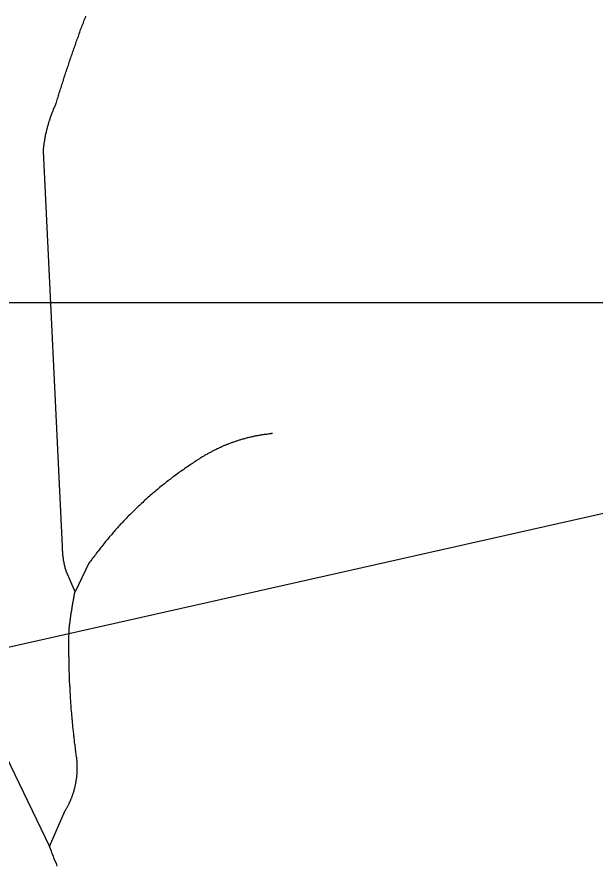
# Model space of a CAD drawing. Extents: x 1268485 to 1426702, y 514839 to 616766.
# Drawn here: x 1362824 to 1363214, y 569486 to 570059 of the extents above; entities that cross this region are included whole.
import ezdxf

# ---------------------------------------------------------------- set-up
doc = ezdxf.new("R2010")
doc.units = 0
for name, color, linetype in [('Old_Level_3', 7, 'Continuous'), ('Old_Level_35', 7, 'Continuous'), ('Old_Level_56', 7, 'Continuous')]:
    doc.layers.add(name, color=color, linetype=linetype)

msp = doc.modelspace()

# ---------------------------------------------------------------- linework, layer by layer
at = {"layer": 'Old_Level_3'}
msp.add_lwpolyline([(1363557.563, 569865.634), (1356721.045, 569865.634), (1356721.045, 572784.236), (1363557.563, 572784.236), (1363557.563, 569865.634)], dxfattribs=at)
at = {"layer": 'Old_Level_35'}
for p, q in [((1362854.374, 569700.92), (1362841.353, 569968.205)), ((1362872.213, 569689.694), (1362862.781, 569670.265)), ((1362862.781, 569670.265), (1362857.039, 569683.9)), ((1362799.01, 569594.447), (1362845.454, 569498.226)), ((1362845.454, 569498.226), (1362856.219, 569522.576))]:
    msp.add_line(p, q, dxfattribs=at)
for points in [[(1362849.863, 570000.142), (1362850.17, 570001.065), (1362850.478, 570001.988), (1362850.785, 570002.962), (1362850.99, 570003.884), (1362851.4, 570004.807), (1362851.605, 570005.73), (1362851.913, 570006.704), (1362852.118, 570007.627), (1362852.528, 570008.55), (1362852.733, 570009.523), (1362853.041, 570010.446), (1362853.348, 570011.369), (1362853.656, 570012.291), (1362853.964, 570013.266), (1362854.271, 570014.189), (1362854.476, 570015.111), (1362854.886, 570016.085), (1362855.091, 570017.008), (1362855.399, 570017.93), (1362855.707, 570018.853), (1362856.014, 570019.827), (1362856.424, 570020.75), (1362856.629, 570021.673), (1362857.039, 570022.647), (1362857.244, 570023.569), (1362857.655, 570024.492), (1362857.86, 570025.415), (1362858.27, 570026.337), (1362858.475, 570027.26), (1362858.885, 570028.183), (1362859.09, 570029.106), (1362859.5, 570030.08), (1362859.705, 570031.003), (1362860.115, 570031.926), (1362860.423, 570032.899), (1362860.73, 570033.771), (1362861.038, 570034.694), (1362861.345, 570035.616), (1362861.653, 570036.539), (1362861.961, 570037.513), (1362862.371, 570038.436), (1362862.576, 570039.307), (1362862.986, 570040.23), (1362863.293, 570041.204), (1362863.601, 570042.126), (1362864.011, 570043.049), (1362864.216, 570043.921), (1362864.626, 570044.895), (1362865.036, 570045.817), (1362865.241, 570046.74), (1362865.652, 570047.612), (1362865.959, 570048.586), (1362866.267, 570049.508), (1362866.574, 570050.431), (1362866.984, 570051.303), (1362867.395, 570052.226), (1362867.6, 570053.199), (1362868.01, 570054.122), (1362868.42, 570054.994), (1362868.625, 570055.917), (1362869.035, 570056.89), (1362869.343, 570057.762), (1362869.753, 570058.685), (1362870.163, 570059.608)], [(1362841.353, 569968.205), (1362841.353, 569968.564), (1362841.353, 569968.872), (1362841.455, 569969.18), (1362841.455, 569969.538), (1362841.455, 569969.897), (1362841.455, 569970.256), (1362841.66, 569970.563), (1362841.66, 569970.871), (1362841.66, 569971.23), (1362841.763, 569971.589), (1362841.763, 569971.896), (1362841.763, 569972.255), (1362841.866, 569972.563), (1362841.866, 569972.871), (1362841.866, 569973.178), (1362841.968, 569973.588), (1362841.968, 569973.896), (1362841.968, 569974.203), (1362842.173, 569974.562), (1362842.173, 569974.869), (1362842.276, 569975.177), (1362842.276, 569975.587), (1362842.378, 569975.895), (1362842.378, 569976.202), (1362842.378, 569976.561), (1362842.481, 569976.869), (1362842.481, 569977.177), (1362842.583, 569977.484), (1362842.583, 569977.894), (1362842.788, 569978.202), (1362842.788, 569978.509), (1362842.891, 569978.817), (1362842.891, 569979.175), (1362842.993, 569979.483), (1362843.096, 569979.791), (1362843.096, 569980.15), (1362843.301, 569980.508), (1362843.301, 569980.816), (1362843.403, 569981.123), (1362843.403, 569981.431), (1362843.506, 569981.79), (1362843.608, 569982.149), (1362843.608, 569982.456), (1362843.711, 569982.764), (1362843.916, 569983.123), (1362843.916, 569983.431), (1362844.019, 569983.738), (1362844.121, 569984.046), (1362844.121, 569984.353), (1362844.224, 569984.764), (1362844.326, 569985.071), (1362844.326, 569985.379), (1362844.531, 569985.686), (1362844.634, 569985.994), (1362844.736, 569986.301), (1362844.736, 569986.712), (1362844.839, 569987.019), (1362845.044, 569987.327), (1362845.146, 569987.634), (1362845.146, 569987.942), (1362845.249, 569988.249), (1362845.351, 569988.557), (1362845.454, 569988.865), (1362845.659, 569989.275), (1362845.659, 569989.582), (1362845.762, 569989.89), (1362845.864, 569990.197), (1362845.967, 569990.505), (1362846.172, 569990.813), (1362846.274, 569991.12), (1362846.377, 569991.428), (1362846.479, 569991.735), (1362846.479, 569992.043), (1362846.582, 569992.351), (1362846.787, 569992.709), (1362846.889, 569993.017), (1362846.992, 569993.324), (1362847.094, 569993.632), (1362847.299, 569993.939), (1362847.402, 569994.247), (1362847.504, 569994.554), (1362847.607, 569994.862), (1362847.71, 569995.17), (1362847.915, 569995.477), (1362848.017, 569995.836), (1362848.12, 569996.144), (1362848.222, 569996.452), (1362848.325, 569996.759), (1362848.53, 569997.067), (1362848.632, 569997.374), (1362848.735, 569997.682), (1362848.837, 569997.989), (1362849.042, 569998.297), (1362849.247, 569998.605), (1362849.35, 569998.963), (1362849.452, 569999.271), (1362849.658, 569999.476), (1362849.76, 569999.835), (1362849.863, 570000.142)], [(1362996.167, 569777.251), (1362995.45, 569777.251), (1362995.039, 569777.199), (1362994.527, 569777.148), (1362993.912, 569777.046), (1362993.399, 569776.994), (1362992.784, 569776.943), (1362992.271, 569776.789), (1362991.656, 569776.738), (1362991.143, 569776.687), (1362990.631, 569776.636), (1362990.016, 569776.482), (1362989.503, 569776.431), (1362988.888, 569776.379), (1362988.375, 569776.226), (1362987.863, 569776.174), (1362987.247, 569776.071), (1362986.735, 569776.021), (1362986.12, 569775.866), (1362985.607, 569775.764), (1362985.094, 569775.713), (1362984.479, 569775.559), (1362983.967, 569775.456), (1362983.351, 569775.303), (1362982.839, 569775.2), (1362982.326, 569775.046), (1362981.711, 569774.944), (1362981.301, 569774.79), (1362980.788, 569774.688), (1362980.173, 569774.585), (1362979.661, 569774.431), (1362979.148, 569774.328), (1362978.533, 569774.175), (1362978.02, 569774.021), (1362977.507, 569773.868), (1362976.892, 569773.765), (1362976.38, 569773.56), (1362975.867, 569773.457), (1362975.354, 569773.252), (1362974.739, 569773.15), (1362974.227, 569772.945), (1362973.714, 569772.791), (1362973.099, 569772.637), (1362972.586, 569772.432), (1362972.176, 569772.227), (1362971.663, 569772.125), (1362971.151, 569771.92), (1362970.536, 569771.765), (1362970.023, 569771.56), (1362969.51, 569771.355), (1362968.998, 569771.202), (1362968.383, 569770.997), (1362967.87, 569770.792), (1362967.357, 569770.638), (1362966.845, 569770.382), (1362966.332, 569770.177), (1362965.922, 569770.022), (1362965.204, 569769.817), (1362964.794, 569769.561), (1362964.282, 569769.356), (1362963.769, 569769.151), (1362963.256, 569768.946), (1362962.744, 569768.69), (1362962.231, 569768.484), (1362961.718, 569768.229), (1362961.206, 569768.074), (1362960.796, 569767.818), (1362960.283, 569767.562), (1362959.668, 569767.306), (1362959.155, 569767.101), (1362958.643, 569766.896), (1362958.13, 569766.639), (1362957.617, 569766.383), (1362957.105, 569766.126), (1362956.592, 569765.87), (1362956.08, 569765.614), (1362955.669, 569765.358), (1362955.259, 569765.101), (1362954.747, 569764.794), (1362954.234, 569764.588), (1362953.721, 569764.333), (1362953.209, 569764.076), (1362952.799, 569763.768), (1362952.286, 569763.512), (1362951.773, 569763.256), (1362951.261, 569762.948), (1362950.748, 569762.692), (1362950.338, 569762.385), (1362949.825, 569762.128), (1362949.415, 569761.82), (1362948.903, 569761.513), (1362948.39, 569761.257), (1362947.877, 569760.949), (1362947.467, 569760.642), (1362946.955, 569760.334), (1362946.545, 569760.026), (1362946.032, 569759.77), (1362945.622, 569759.462), (1362945.109, 569759.104), (1362944.597, 569758.796)], [(1362944.597, 569758.796), (1362943.776, 569758.232), (1362942.956, 569757.668), (1362942.136, 569757.104), (1362941.213, 569756.541), (1362940.393, 569755.976), (1362939.675, 569755.413), (1362938.753, 569754.9), (1362937.83, 569754.336), (1362937.01, 569753.67), (1362936.292, 569753.106), (1362935.369, 569752.542), (1362934.549, 569751.927), (1362933.729, 569751.363), (1362932.909, 569750.747), (1362932.088, 569750.184), (1362931.268, 569749.569), (1362930.551, 569749.005), (1362929.628, 569748.389), (1362928.705, 569747.774), (1362927.987, 569747.108), (1362927.27, 569746.544), (1362926.347, 569745.929), (1362925.629, 569745.314), (1362924.707, 569744.698), (1362923.989, 569744.083), (1362923.169, 569743.366), (1362922.348, 569742.75), (1362921.631, 569742.135), (1362920.708, 569741.52), (1362919.99, 569740.854), (1362919.273, 569740.187), (1362918.452, 569739.572), (1362917.632, 569738.854), (1362916.915, 569738.239), (1362916.094, 569737.573), (1362915.377, 569736.958), (1362914.659, 569736.24), (1362913.736, 569735.574), (1362913.019, 569734.958), (1362912.301, 569734.241), (1362911.481, 569733.575), (1362910.763, 569732.857), (1362910.045, 569732.19), (1362909.225, 569731.524), (1362908.507, 569730.807), (1362907.79, 569730.14), (1362906.97, 569729.422), (1362906.252, 569728.756), (1362905.534, 569728.038), (1362904.714, 569727.372), (1362904.099, 569726.603), (1362903.381, 569725.936), (1362902.663, 569725.27), (1362901.843, 569724.501), (1362901.126, 569723.835), (1362900.51, 569723.065), (1362899.793, 569722.399), (1362898.973, 569721.63), (1362898.255, 569720.912), (1362897.64, 569720.195), (1362896.922, 569719.426), (1362896.204, 569718.709), (1362895.487, 569717.991), (1362894.769, 569717.273), (1362894.154, 569716.504), (1362893.334, 569715.735), (1362892.718, 569715.018), (1362892.001, 569714.248), (1362891.386, 569713.48), (1362890.668, 569712.762), (1362889.95, 569711.993), (1362889.335, 569711.172), (1362888.617, 569710.455), (1362888.002, 569709.686), (1362887.387, 569708.917), (1362886.669, 569708.148), (1362885.952, 569707.379), (1362885.337, 569706.559), (1362884.721, 569705.79), (1362884.004, 569705.021), (1362883.389, 569704.252), (1362882.773, 569703.432), (1362882.158, 569702.663), (1362881.543, 569701.894), (1362880.825, 569701.074), (1362880.21, 569700.254), (1362879.595, 569699.484), (1362878.98, 569698.664), (1362878.365, 569697.896), (1362877.75, 569697.076), (1362877.134, 569696.255), (1362876.519, 569695.435), (1362875.904, 569694.615), (1362875.289, 569693.795), (1362874.674, 569693.025), (1362874.161, 569692.205), (1362873.546, 569691.385), (1362872.828, 569690.514), (1362872.213, 569689.694)], [(1362857.039, 569683.9), (1362856.834, 569684.055), (1362856.834, 569684.208), (1362856.732, 569684.362), (1362856.732, 569684.567), (1362856.732, 569684.67), (1362856.629, 569684.875), (1362856.629, 569685.08), (1362856.527, 569685.182), (1362856.527, 569685.388), (1362856.527, 569685.541), (1362856.424, 569685.695), (1362856.424, 569685.9), (1362856.219, 569686.054), (1362856.219, 569686.259), (1362856.219, 569686.361), (1362856.117, 569686.566), (1362856.117, 569686.771), (1362856.117, 569686.874), (1362856.014, 569687.079), (1362856.014, 569687.233), (1362856.014, 569687.438), (1362855.912, 569687.541), (1362855.912, 569687.746), (1362855.912, 569687.951), (1362855.707, 569688.053), (1362855.707, 569688.258), (1362855.707, 569688.463), (1362855.604, 569688.617), (1362855.604, 569688.771), (1362855.604, 569688.924), (1362855.604, 569689.129), (1362855.501, 569689.334), (1362855.501, 569689.437), (1362855.501, 569689.642), (1362855.399, 569689.796), (1362855.399, 569690.001), (1362855.399, 569690.104), (1362855.399, 569690.309), (1362855.296, 569690.514), (1362855.296, 569690.667), (1362855.296, 569690.821), (1362855.296, 569691.026), (1362855.091, 569691.18), (1362855.091, 569691.385), (1362855.091, 569691.487), (1362855.091, 569691.692), (1362854.989, 569691.898), (1362854.989, 569692.052), (1362854.989, 569692.257), (1362854.989, 569692.359), (1362854.989, 569692.564), (1362854.886, 569692.769), (1362854.886, 569692.923), (1362854.886, 569693.077), (1362854.886, 569693.23), (1362854.886, 569693.435), (1362854.784, 569693.64), (1362854.784, 569693.795), (1362854.784, 569693.948), (1362854.784, 569694.102), (1362854.784, 569694.307), (1362854.784, 569694.512), (1362854.579, 569694.615), (1362854.579, 569694.82), (1362854.579, 569695.025), (1362854.579, 569695.178), (1362854.579, 569695.383), (1362854.579, 569695.486), (1362854.579, 569695.691), (1362854.579, 569695.896), (1362854.476, 569696.05), (1362854.476, 569696.255), (1362854.476, 569696.358), (1362854.476, 569696.563), (1362854.476, 569696.768), (1362854.476, 569696.921), (1362854.476, 569697.126), (1362854.476, 569697.229), (1362854.476, 569697.434), (1362854.476, 569697.639), (1362854.374, 569697.793), (1362854.374, 569697.947), (1362854.374, 569698.101), (1362854.374, 569698.306), (1362854.374, 569698.511), (1362854.374, 569698.664), (1362854.374, 569698.869), (1362854.374, 569699.024), (1362854.374, 569699.177), (1362854.374, 569699.382), (1362854.374, 569699.587), (1362854.374, 569699.69), (1362854.374, 569699.895), (1362854.374, 569700.049), (1362854.374, 569700.254), (1362854.374, 569700.459), (1362854.374, 569700.612), (1362854.374, 569700.766), (1362854.374, 569700.92)], [(1362858.782, 569644.941), (1362858.782, 569645.197), (1362858.885, 569645.453), (1362858.885, 569645.71), (1362858.885, 569645.915), (1362858.885, 569646.171), (1362858.987, 569646.428), (1362858.987, 569646.735), (1362858.987, 569646.991), (1362858.987, 569647.248), (1362859.09, 569647.504), (1362859.09, 569647.76), (1362859.09, 569648.016), (1362859.09, 569648.273), (1362859.295, 569648.478), (1362859.295, 569648.734), (1362859.295, 569649.042), (1362859.295, 569649.298), (1362859.397, 569649.554), (1362859.397, 569649.811), (1362859.397, 569650.067), (1362859.397, 569650.324), (1362859.5, 569650.58), (1362859.5, 569650.836), (1362859.5, 569651.041), (1362859.5, 569651.4), (1362859.603, 569651.605), (1362859.603, 569651.862), (1362859.603, 569652.117), (1362859.705, 569652.374), (1362859.705, 569652.63), (1362859.705, 569652.887), (1362859.705, 569653.143), (1362859.91, 569653.399), (1362859.91, 569653.604), (1362859.91, 569653.963), (1362860.013, 569654.168), (1362860.013, 569654.425), (1362860.013, 569654.681), (1362860.115, 569654.937), (1362860.115, 569655.193), (1362860.115, 569655.45), (1362860.115, 569655.706), (1362860.218, 569655.963), (1362860.218, 569656.168), (1362860.218, 569656.424), (1362860.423, 569656.731), (1362860.423, 569656.988), (1362860.423, 569657.244), (1362860.525, 569657.5), (1362860.525, 569657.756), (1362860.525, 569658.013), (1362860.628, 569658.269), (1362860.628, 569658.526), (1362860.628, 569658.731), (1362860.73, 569658.987), (1362860.73, 569659.243), (1362860.73, 569659.551), (1362860.833, 569659.807), (1362860.833, 569660.064), (1362860.833, 569660.32), (1362861.038, 569660.576), (1362861.038, 569660.832), (1362861.038, 569661.089), (1362861.14, 569661.294), (1362861.14, 569661.55), (1362861.14, 569661.807), (1362861.243, 569662.062), (1362861.243, 569662.319), (1362861.243, 569662.627), (1362861.345, 569662.883), (1362861.345, 569663.139), (1362861.345, 569663.395), (1362861.551, 569663.6), (1362861.551, 569663.857), (1362861.551, 569664.113), (1362861.653, 569664.37), (1362861.653, 569664.626), (1362861.756, 569664.882), (1362861.756, 569665.138), (1362861.756, 569665.395), (1362861.858, 569665.651), (1362861.858, 569665.958), (1362861.858, 569666.163), (1362861.961, 569666.42), (1362861.961, 569666.676), (1362862.166, 569666.933), (1362862.166, 569667.189), (1362862.166, 569667.445), (1362862.268, 569667.701), (1362862.268, 569667.958), (1362862.268, 569668.163), (1362862.371, 569668.419), (1362862.371, 569668.676), (1362862.473, 569668.932), (1362862.473, 569669.188), (1362862.473, 569669.496), (1362862.576, 569669.752), (1362862.576, 569670.009), (1362862.781, 569670.265)], [(1362863.704, 569559.024), (1362863.601, 569559.896), (1362863.499, 569560.767), (1362863.396, 569561.639), (1362863.293, 569562.51), (1362863.088, 569563.33), (1362863.088, 569564.202), (1362862.986, 569565.073), (1362862.883, 569565.945), (1362862.781, 569566.816), (1362862.576, 569567.636), (1362862.473, 569568.508), (1362862.371, 569569.379), (1362862.371, 569570.251), (1362862.268, 569571.122), (1362862.166, 569571.994), (1362861.961, 569572.814), (1362861.858, 569573.685), (1362861.858, 569574.557), (1362861.756, 569575.428), (1362861.653, 569576.3), (1362861.551, 569577.171), (1362861.551, 569577.991), (1362861.345, 569578.863), (1362861.243, 569579.734), (1362861.243, 569580.606), (1362861.14, 569581.477), (1362861.038, 569582.4), (1362861.038, 569583.272), (1362860.833, 569584.04), (1362860.73, 569584.963), (1362860.73, 569585.835), (1362860.628, 569586.706), (1362860.628, 569587.578), (1362860.525, 569588.449), (1362860.423, 569589.321), (1362860.423, 569590.192), (1362860.218, 569591.012), (1362860.218, 569591.884), (1362860.115, 569592.755), (1362860.115, 569593.627), (1362860.013, 569594.498), (1362860.013, 569595.37), (1362859.91, 569596.241), (1362859.91, 569597.113), (1362859.705, 569597.933), (1362859.705, 569598.804), (1362859.603, 569599.676), (1362859.603, 569600.547), (1362859.603, 569601.419), (1362859.5, 569602.29), (1362859.5, 569603.213), (1362859.397, 569604.084), (1362859.397, 569604.955), (1362859.397, 569605.827), (1362859.295, 569606.648), (1362859.295, 569607.519), (1362859.295, 569608.39), (1362859.09, 569609.262), (1362859.09, 569610.133), (1362859.09, 569611.004), (1362859.09, 569611.876), (1362858.987, 569612.747), (1362858.987, 569613.619), (1362858.987, 569614.49), (1362858.987, 569615.362), (1362858.885, 569616.182), (1362858.885, 569617.054), (1362858.885, 569617.925), (1362858.885, 569618.796), (1362858.782, 569619.668), (1362858.782, 569620.539), (1362858.782, 569621.462), (1362858.782, 569622.334), (1362858.782, 569623.205), (1362858.782, 569624.077), (1362858.782, 569624.948), (1362858.782, 569625.82), (1362858.577, 569626.64), (1362858.577, 569627.511), (1362858.577, 569628.383), (1362858.577, 569629.254), (1362858.577, 569630.126), (1362858.577, 569630.997), (1362858.577, 569631.869), (1362858.577, 569632.74), (1362858.577, 569633.612), (1362858.577, 569634.483), (1362858.577, 569635.355), (1362858.577, 569636.226), (1362858.577, 569637.149), (1362858.577, 569637.918), (1362858.577, 569638.789), (1362858.577, 569639.712), (1362858.577, 569640.584), (1362858.782, 569641.455), (1362858.782, 569642.327), (1362858.782, 569643.198), (1362858.782, 569644.07), (1362858.782, 569644.941)], [(1362856.219, 569522.576), (1362856.527, 569522.884), (1362856.629, 569523.242), (1362856.834, 569523.55), (1362857.039, 569523.857), (1362857.244, 569524.267), (1362857.347, 569524.575), (1362857.655, 569524.883), (1362857.757, 569525.242), (1362857.962, 569525.549), (1362858.167, 569525.96), (1362858.27, 569526.267), (1362858.475, 569526.626), (1362858.577, 569526.933), (1362858.782, 569527.292), (1362858.987, 569527.651), (1362859.09, 569528.01), (1362859.295, 569528.318), (1362859.5, 569528.676), (1362859.603, 569528.984), (1362859.705, 569529.394), (1362859.91, 569529.753), (1362860.013, 569530.061), (1362860.218, 569530.419), (1362860.423, 569530.829), (1362860.525, 569531.137), (1362860.628, 569531.496), (1362860.73, 569531.854), (1362860.833, 569532.264), (1362861.038, 569532.572), (1362861.14, 569532.931), (1362861.243, 569533.29), (1362861.345, 569533.7), (1362861.551, 569534.059), (1362861.653, 569534.418), (1362861.756, 569534.725), (1362861.858, 569535.135), (1362861.961, 569535.494), (1362862.166, 569535.853), (1362862.166, 569536.263), (1362862.268, 569536.622), (1362862.371, 569536.981), (1362862.473, 569537.391), (1362862.576, 569537.75), (1362862.576, 569538.108), (1362862.781, 569538.416), (1362862.883, 569538.826), (1362862.883, 569539.185), (1362862.986, 569539.544), (1362863.088, 569539.954), (1362863.088, 569540.313), (1362863.293, 569540.672), (1362863.293, 569541.082), (1362863.396, 569541.492), (1362863.499, 569541.851), (1362863.499, 569542.261), (1362863.601, 569542.62), (1362863.601, 569542.979), (1362863.601, 569543.389), (1362863.704, 569543.747), (1362863.704, 569544.107), (1362863.909, 569544.517), (1362863.909, 569544.875), (1362863.909, 569545.234), (1362864.011, 569545.645), (1362864.011, 569546.003), (1362864.011, 569546.362), (1362864.114, 569546.823), (1362864.114, 569547.182), (1362864.114, 569547.541), (1362864.114, 569547.951), (1362864.114, 569548.31), (1362864.216, 569548.669), (1362864.216, 569549.079), (1362864.216, 569549.438), (1362864.216, 569549.899), (1362864.216, 569550.258), (1362864.216, 569550.617), (1362864.216, 569550.976), (1362864.216, 569551.386), (1362864.216, 569551.744), (1362864.216, 569552.104), (1362864.216, 569552.514), (1362864.216, 569552.924), (1362864.216, 569553.334), (1362864.216, 569553.692), (1362864.216, 569554.052), (1362864.216, 569554.462), (1362864.114, 569554.82), (1362864.114, 569555.179), (1362864.114, 569555.538), (1362864.114, 569556), (1362864.011, 569556.358), (1362864.011, 569556.768), (1362864.011, 569557.127), (1362864.011, 569557.486), (1362863.909, 569557.896), (1362863.909, 569558.255), (1362863.704, 569558.614), (1362863.704, 569559.024)], [(1362850.785, 569484.897), (1362850.17, 569486.538), (1362849.35, 569488.178), (1362848.735, 569489.87), (1362848.12, 569491.562), (1362847.402, 569493.254), (1362846.787, 569494.945), (1362846.172, 569496.585), (1362845.454, 569498.226)]]:
    msp.add_lwpolyline(points, dxfattribs=at)
at = {"layer": 'Old_Level_56'}
msp.add_lwpolyline([(1361126.4, 569252.29), (1363689.553, 569829.265), (1364047.97, 570019.084)], dxfattribs=at)

doc.saveas('drawing.dxf')
